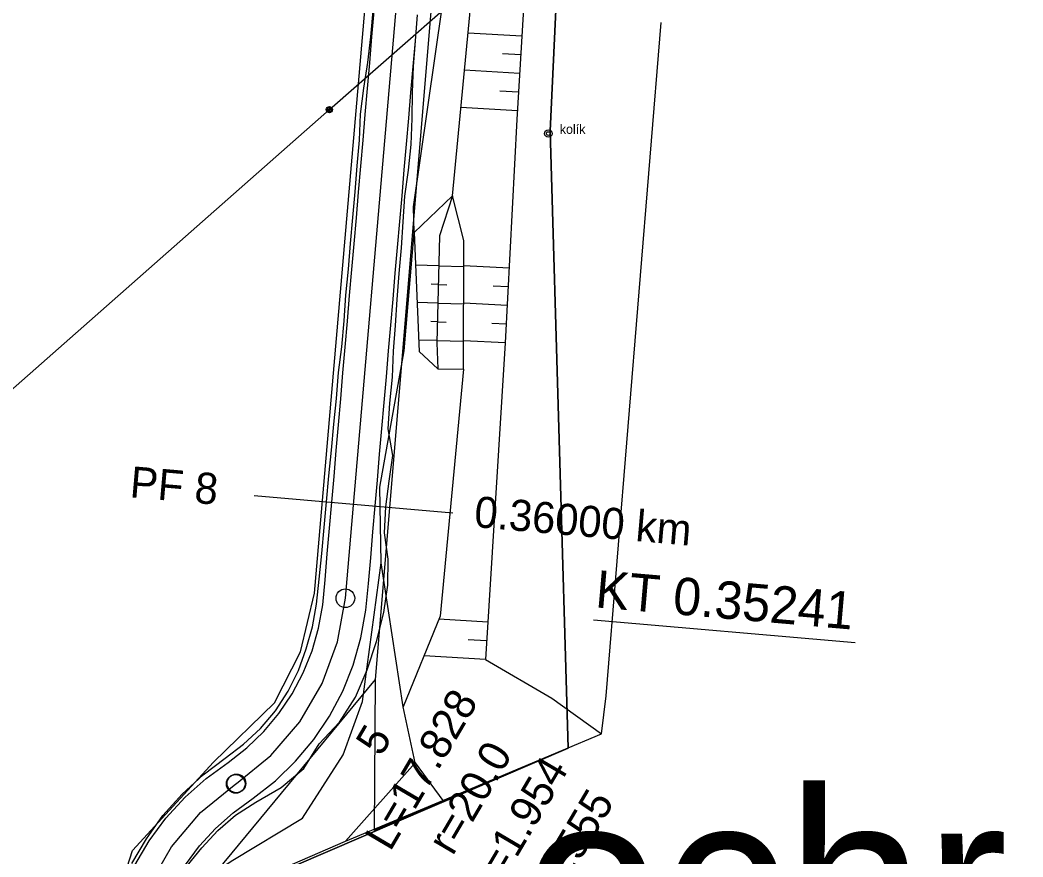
# Model space of a CAD drawing. Extents: x -555887 to -552101, y -1100251 to -1096546.
# Drawn here: x -554263.8 to -554183.3, y -1097264.5 to -1097197.3 of the extents above; entities that cross this region are included whole.
import ezdxf

# ---------------------------------------------------------------- set-up
doc = ezdxf.new("R2010")
doc.units = 0
for name, color, linetype in [('07_ELEKTRO', 7, 'Continuous'), ('07_OCH_P A POPISY TI', 7, 'Continuous'), ('PARCELY_cesty', 7, 'Continuous'), ('PARCELY_VHO', 7, 'Continuous'), ('POLYGONY_SITUACE_PF', 7, 'Continuous'), ('POLYGONY_SITUACE_PF_POPISY', 7, 'Continuous'), ('POLYGONY_SITUACE_PO', 7, 'Continuous'), ('ZSST', 7, 'Continuous'), ('zájem', 7, 'Continuous')]:
    doc.layers.add(name, color=color, linetype=linetype)

msp = doc.modelspace()

# ---------------------------------------------------------------- linework, layer by layer
msp.add_line((-554217.758, -1097245.404), (-554196.744, -1097247.221))
at = {"layer": '07_ELEKTRO'}
msp.add_lwpolyline([(-554539.22, -1097146.24), (-554536.822, -1097177.881), (-554480.445, -1097188.303), (-554412.134, -1097200.872), (-554343.768, -1097213.151), (-554275.08, -1097225.88), (-554265.04, -1097227.44), (-554238.97, -1097204.45), (-554224, -1097191.31), (-554200.747, -1097172.555)], dxfattribs=at)
at = {"layer": 'PARCELY_cesty'}
for points in [[(-554222.14, -1097577.67), (-554219.8, -1097564.758), (-554214.877, -1097501.328), (-554212.926, -1097411.068), (-554213.817, -1097399.017), (-554215.271, -1097391.192), (-554218.761, -1097379.641), (-554223.516, -1097368.495), (-554249.09, -1097318.382), (-554253.811, -1097305.999), (-554255.45, -1097297.231), (-554257.683, -1097277.564), (-554257.68, -1097272.957), (-554254.776, -1097263.93), (-554248.284, -1097256.84), (-554243.382, -1097252.09), (-554241.284, -1097247.986), (-554240.159, -1097243.281), (-554227.326, -1097094.829)], [(-554213.98, -1097572.5), (-554209.03, -1097510.351), (-554207.05, -1097405.63), (-554208.48, -1097387.75), (-554231.63, -1097341.59), (-554244.514, -1097316.349), (-554248.979, -1097304.638), (-554250.502, -1097296.489), (-554252.683, -1097277.283), (-554252.68, -1097273.743), (-554250.86, -1097269.06), (-554235.26, -1097250.21), (-554222.331, -1097095.103)]]:
    msp.add_lwpolyline(points, dxfattribs=at)
at = {"layer": 'PARCELY_VHO'}
msp.add_lwpolyline([(-554219.47, -1097120.44), (-554219.42, -1097159.44), (-554219.57, -1097170.73), (-554221.23, -1097206.15), (-554219.79, -1097255.72), (-554235.35, -1097262.32), (-554235.26, -1097250.21), (-554222.331, -1097095.103)], dxfattribs=at)
at = {"layer": 'POLYGONY_SITUACE_PF'}
for p, q in [((-554245.001, -1097235.433), (-554237.031, -1097236.122)), ((-554237.031, -1097236.122), (-554229.06, -1097236.811))]:
    msp.add_line(p, q, dxfattribs=at)
at = {"layer": 'POLYGONY_SITUACE_PO'}
for p, q in [((-554237.684, -1097243.682), (-554224.828, -1097094.966)), ((-554235.627, -1097198.604), (-554235.437, -1097196.529)), ((-554235.544, -1097198.611), (-554235.365, -1097196.535)), ((-554235.544, -1097198.611), (-554235.365, -1097196.535)), ((-554232.057, -1097198.912), (-554231.878, -1097196.837)), ((-554232.057, -1097198.912), (-554231.878, -1097196.837)), ((-554232.057, -1097198.912), (-554231.878, -1097196.837)), ((-554235.872, -1097200.673), (-554235.627, -1097198.604)), ((-554235.724, -1097200.686), (-554235.544, -1097198.611)), ((-554235.724, -1097200.686), (-554235.544, -1097198.611)), ((-554232.237, -1097200.988), (-554232.057, -1097198.912)), ((-554232.237, -1097200.988), (-554232.057, -1097198.912)), ((-554232.206, -1097200.99), (-554232.057, -1097198.912)), ((-554232.057, -1097198.912), (-554232.057, -1097198.912)), ((-554236.196, -1097202.737), (-554235.872, -1097200.673)), ((-554235.903, -1097202.762), (-554235.724, -1097200.686)), ((-554235.903, -1097202.762), (-554235.724, -1097200.686)), ((-554232.416, -1097203.063), (-554232.237, -1097200.988)), ((-554232.416, -1097203.063), (-554232.237, -1097200.988)), ((-554232.3, -1097203.073), (-554232.206, -1097200.99)), ((-554236.473, -1097204.804), (-554236.196, -1097202.737)), ((-554236.083, -1097204.838), (-554235.903, -1097202.762)), ((-554236.083, -1097204.838), (-554235.903, -1097202.762)), ((-554232.596, -1097205.139), (-554232.416, -1097203.063)), ((-554232.596, -1097205.139), (-554232.416, -1097203.063)), ((-554232.331, -1097205.162), (-554232.3, -1097203.073)), ((-554236.554, -1097206.888), (-554236.473, -1097204.804)), ((-554236.262, -1097206.913), (-554236.083, -1097204.838)), ((-554236.262, -1097206.913), (-554236.083, -1097204.838)), ((-554232.775, -1097207.215), (-554232.596, -1097205.139)), ((-554232.775, -1097207.215), (-554232.596, -1097205.139)), ((-554232.385, -1097207.248), (-554232.331, -1097205.162)), ((-554236.738, -1097208.963), (-554236.554, -1097206.888)), ((-554236.442, -1097208.989), (-554236.262, -1097206.913)), ((-554236.442, -1097208.989), (-554236.262, -1097206.913)), ((-554232.955, -1097209.29), (-554232.775, -1097207.215)), ((-554232.955, -1097209.29), (-554232.775, -1097207.215)), ((-554232.603, -1097209.321), (-554232.385, -1097207.248)), ((-554236.897, -1097211.04), (-554236.738, -1097208.963)), ((-554236.621, -1097211.064), (-554236.442, -1097208.989)), ((-554236.621, -1097211.064), (-554236.442, -1097208.989)), ((-554233.134, -1097211.366), (-554232.955, -1097209.29)), ((-554233.134, -1097211.366), (-554232.955, -1097209.29)), ((-554232.913, -1097211.385), (-554232.603, -1097209.321)), ((-554237.084, -1097213.115), (-554236.897, -1097211.04)), ((-554236.8, -1097213.14), (-554236.621, -1097211.064)), ((-554236.8, -1097213.14), (-554236.621, -1097211.064)), ((-554233.313, -1097213.441), (-554233.134, -1097211.366)), ((-554233.313, -1097213.441), (-554233.134, -1097211.366)), ((-554233.049, -1097213.464), (-554232.913, -1097211.385)), ((-554237.271, -1097215.19), (-554237.084, -1097213.115)), ((-554236.98, -1097215.215), (-554236.8, -1097213.14)), ((-554236.98, -1097215.215), (-554236.8, -1097213.14)), ((-554233.493, -1097215.517), (-554233.313, -1097213.441)), ((-554233.493, -1097215.517), (-554233.313, -1097213.441)), ((-554233.18, -1097215.544), (-554233.049, -1097213.464)), ((-554237.439, -1097217.267), (-554237.271, -1097215.19)), ((-554237.159, -1097217.291), (-554236.98, -1097215.215)), ((-554237.159, -1097217.291), (-554236.98, -1097215.215)), ((-554233.672, -1097217.592), (-554233.493, -1097215.517)), ((-554233.672, -1097217.592), (-554233.493, -1097215.517)), ((-554233.371, -1097217.619), (-554233.18, -1097215.544)), ((-554237.651, -1097219.34), (-554237.439, -1097217.267)), ((-554237.339, -1097219.367), (-554237.159, -1097217.291)), ((-554237.339, -1097219.367), (-554237.159, -1097217.291)), ((-554233.852, -1097219.668), (-554233.672, -1097217.592)), ((-554233.852, -1097219.668), (-554233.672, -1097217.592)), ((-554233.526, -1097219.696), (-554233.371, -1097217.619)), ((-554237.792, -1097221.419), (-554237.651, -1097219.34)), ((-554237.518, -1097221.442), (-554237.339, -1097219.367)), ((-554237.518, -1097221.442), (-554237.339, -1097219.367)), ((-554234.031, -1097221.744), (-554233.852, -1097219.668)), ((-554234.031, -1097221.744), (-554233.852, -1097219.668)), ((-554233.652, -1097221.776), (-554233.526, -1097219.696)), ((-554237.971, -1097223.494), (-554237.792, -1097221.419)), ((-554237.698, -1097223.518), (-554237.518, -1097221.442)), ((-554237.698, -1097223.518), (-554237.518, -1097221.442)), ((-554234.211, -1097223.819), (-554234.031, -1097221.744)), ((-554234.211, -1097223.819), (-554234.031, -1097221.744)), ((-554233.826, -1097223.853), (-554233.652, -1097221.776)), ((-554238.234, -1097225.563), (-554237.971, -1097223.494)), ((-554237.877, -1097225.593), (-554237.698, -1097223.518)), ((-554237.877, -1097225.593), (-554237.698, -1097223.518)), ((-554234.39, -1097225.895), (-554234.211, -1097223.819)), ((-554234.39, -1097225.895), (-554234.211, -1097223.819)), ((-554233.894, -1097225.938), (-554233.826, -1097223.853)), ((-554238.408, -1097227.639), (-554238.234, -1097225.563)), ((-554238.056, -1097227.669), (-554237.877, -1097225.593)), ((-554238.056, -1097227.669), (-554237.877, -1097225.593)), ((-554234.569, -1097227.97), (-554234.39, -1097225.895)), ((-554234.569, -1097227.97), (-554234.39, -1097225.895)), ((-554234.101, -1097228.011), (-554233.894, -1097225.938)), ((-554238.598, -1097229.713), (-554238.408, -1097227.639)), ((-554238.236, -1097229.745), (-554238.056, -1097227.669)), ((-554238.236, -1097229.745), (-554238.056, -1097227.669)), ((-554234.749, -1097230.046), (-554234.569, -1097227.97)), ((-554234.749, -1097230.046), (-554234.569, -1097227.97)), ((-554234.254, -1097230.089), (-554234.101, -1097228.011)), ((-554238.805, -1097231.786), (-554238.598, -1097229.713)), ((-554238.415, -1097231.82), (-554238.236, -1097229.745)), ((-554238.415, -1097231.82), (-554238.236, -1097229.745)), ((-554234.928, -1097232.122), (-554234.749, -1097230.046)), ((-554234.928, -1097232.122), (-554234.749, -1097230.046)), ((-554233.866, -1097232.213), (-554234.254, -1097230.089)), ((-554239.004, -1097233.86), (-554238.805, -1097231.786)), ((-554238.595, -1097233.896), (-554238.415, -1097231.82)), ((-554238.595, -1097233.896), (-554238.415, -1097231.82)), ((-554235.108, -1097234.197), (-554234.928, -1097232.122)), ((-554235.108, -1097234.197), (-554234.928, -1097232.122)), ((-554234.177, -1097234.278), (-554233.866, -1097232.213)), ((-554239.195, -1097235.935), (-554239.004, -1097233.86)), ((-554238.774, -1097235.971), (-554238.595, -1097233.896)), ((-554238.774, -1097235.971), (-554238.595, -1097233.896)), ((-554235.287, -1097236.273), (-554235.108, -1097234.197)), ((-554235.287, -1097236.273), (-554235.108, -1097234.197)), ((-554234.433, -1097236.347), (-554234.177, -1097234.278)), ((-554239.395, -1097238.009), (-554239.195, -1097235.935)), ((-554238.954, -1097238.047), (-554238.774, -1097235.971)), ((-554238.954, -1097238.047), (-554238.774, -1097235.971)), ((-554235.467, -1097238.348), (-554235.287, -1097236.273)), ((-554235.467, -1097238.348), (-554235.287, -1097236.273)), ((-554234.552, -1097238.428), (-554234.433, -1097236.347)), ((-554239.575, -1097240.084), (-554239.395, -1097238.009)), ((-554239.133, -1097240.123), (-554238.954, -1097238.047)), ((-554239.133, -1097240.123), (-554238.954, -1097238.047)), ((-554235.646, -1097240.424), (-554235.467, -1097238.348)), ((-554235.646, -1097240.424), (-554235.467, -1097238.348)), ((-554234.243, -1097240.545), (-554234.552, -1097238.428)), ((-554239.778, -1097242.158), (-554239.575, -1097240.084)), ((-554239.312, -1097242.198), (-554239.133, -1097240.123)), ((-554239.312, -1097242.198), (-554239.133, -1097240.123)), ((-554235.825, -1097242.5), (-554235.646, -1097240.424)), ((-554235.825, -1097242.5), (-554235.646, -1097240.424)), ((-554234.259, -1097242.635), (-554234.243, -1097240.545)), ((-554239.99, -1097244.147), (-554239.778, -1097242.158)), ((-554239.504, -1097244.207), (-554239.312, -1097242.198)), ((-554239.504, -1097244.207), (-554239.312, -1097242.198)), ((-554236.031, -1097244.638), (-554235.825, -1097242.5)), ((-554236.031, -1097244.638), (-554235.825, -1097242.5)), ((-554234.604, -1097244.815), (-554234.259, -1097242.635)), ((-554238.305, -1097247.188), (-554237.684, -1097243.682)), ((-554240.331, -1097245.963), (-554239.99, -1097244.147)), ((-554239.838, -1097246.077), (-554239.504, -1097244.207)), ((-554239.838, -1097246.077), (-554239.504, -1097244.207)), ((-554236.428, -1097246.867), (-554236.031, -1097244.638)), ((-554236.428, -1097246.867), (-554236.031, -1097244.638)), ((-554235.19, -1097247.154), (-554234.604, -1097244.815)), ((-554240.823, -1097247.744), (-554240.331, -1097245.963)), ((-554240.352, -1097247.906), (-554239.838, -1097246.077)), ((-554240.352, -1097247.906), (-554239.838, -1097246.077)), ((-554237.043, -1097249.046), (-554236.428, -1097246.867)), ((-554237.043, -1097249.046), (-554236.428, -1097246.867)), ((-554241.449, -1097249.489), (-554240.823, -1097247.744)), ((-554239.539, -1097250.529), (-554238.305, -1097247.188)), ((-554235.932, -1097249.429), (-554235.19, -1097247.154)), ((-554241.072, -1097249.665), (-554240.352, -1097247.906)), ((-554241.072, -1097249.665), (-554240.352, -1097247.906)), ((-554242.281, -1097251.151), (-554241.449, -1097249.489)), ((-554237.899, -1097251.143), (-554237.043, -1097249.046)), ((-554237.899, -1097251.143), (-554237.043, -1097249.046)), ((-554236.871, -1097251.622), (-554235.932, -1097249.429)), ((-554241.962, -1097251.342), (-554241.072, -1097249.665)), ((-554241.962, -1097251.342), (-554241.072, -1097249.665)), ((-554241.345, -1097253.597), (-554239.539, -1097250.529)), ((-554243.3, -1097252.71), (-554242.281, -1097251.151)), ((-554243.016, -1097252.924), (-554241.962, -1097251.342)), ((-554243.016, -1097252.924), (-554241.962, -1097251.342)), ((-554238.961, -1097253.142), (-554237.899, -1097251.143)), ((-554238.961, -1097253.142), (-554237.899, -1097251.143)), ((-554238.146, -1097253.631), (-554236.871, -1097251.622)), ((-554244.51, -1097254.127), (-554243.3, -1097252.71)), ((-554244.24, -1097254.377), (-554243.016, -1097252.924)), ((-554244.24, -1097254.377), (-554243.016, -1097252.924)), ((-554240.218, -1097255.026), (-554238.961, -1097253.142)), ((-554240.218, -1097255.026), (-554238.961, -1097253.142)), ((-554245.861, -1097255.405), (-554244.51, -1097254.127)), ((-554243.666, -1097256.297), (-554241.345, -1097253.597)), ((-554239.776, -1097255.358), (-554238.146, -1097253.631)), ((-554245.604, -1097255.7), (-554244.24, -1097254.377)), ((-554245.604, -1097255.7), (-554244.24, -1097254.377)), ((-554241.676, -1097256.759), (-554240.218, -1097255.026)), ((-554241.676, -1097256.759), (-554240.218, -1097255.026)), ((-554247.338, -1097256.533), (-554245.861, -1097255.405)), ((-554247.099, -1097256.872), (-554245.604, -1097255.7)), ((-554247.099, -1097256.872), (-554245.604, -1097255.7)), ((-554241.028, -1097257.36), (-554239.776, -1097255.358)), ((-554249.097, -1097257.869), (-554247.338, -1097256.533)), ((-554246.43, -1097258.543), (-554243.666, -1097256.297)), ((-554248.864, -1097258.161), (-554247.099, -1097256.872)), ((-554248.864, -1097258.161), (-554247.099, -1097256.872)), ((-554243.301, -1097258.336), (-554241.676, -1097256.759)), ((-554243.301, -1097258.336), (-554241.676, -1097256.759)), ((-554242.833, -1097258.871), (-554241.028, -1097257.36)), ((-554250.799, -1097259.418), (-554249.097, -1097257.869)), ((-554250.559, -1097259.662), (-554248.864, -1097258.161)), ((-554250.559, -1097259.662), (-554248.864, -1097258.161)), ((-554245.083, -1097259.732), (-554243.301, -1097258.336)), ((-554245.083, -1097259.732), (-554243.301, -1097258.336)), ((-554249.304, -1097260.878), (-554246.49, -1097258.583)), ((-554246.49, -1097258.583), (-554246.43, -1097258.543)), ((-554244.863, -1097260.044), (-554242.833, -1097258.871)), ((-554252.332, -1097261.131), (-554250.799, -1097259.418)), ((-554252.094, -1097261.327), (-554250.559, -1097259.662)), ((-554252.094, -1097261.327), (-554250.559, -1097259.662)), ((-554246.682, -1097260.898), (-554245.083, -1097259.732)), ((-554246.682, -1097260.898), (-554245.083, -1097259.732)), ((-554246.518, -1097261.104), (-554244.863, -1097260.044)), ((-554253.666, -1097262.999), (-554252.332, -1097261.131)), ((-554253.435, -1097263.152), (-554252.094, -1097261.327)), ((-554253.435, -1097263.152), (-554252.094, -1097261.327)), ((-554251.657, -1097263.643), (-554249.304, -1097260.878)), ((-554248.105, -1097262.158), (-554246.682, -1097260.898)), ((-554248.105, -1097262.158), (-554246.682, -1097260.898)), ((-554247.938, -1097262.327), (-554246.518, -1097261.104)), ((-554249.394, -1097263.554), (-554248.105, -1097262.158)), ((-554249.394, -1097263.554), (-554248.105, -1097262.158)), ((-554249.209, -1097263.707), (-554247.938, -1097262.327)), ((-554254.833, -1097264.973), (-554253.666, -1097262.999)), ((-554254.586, -1097265.102), (-554253.435, -1097263.152)), ((-554254.586, -1097265.102), (-554253.435, -1097263.152)), ((-554253.471, -1097266.788), (-554251.657, -1097263.643)), ((-554250.518, -1097265.086), (-554249.394, -1097263.554)), ((-554250.518, -1097265.086), (-554249.394, -1097263.554)), ((-554250.388, -1097265.172), (-554249.209, -1097263.707))]:
    msp.add_line(p, q, dxfattribs=at)
for centre in [(-554237.684, -1097243.682), (-554246.49, -1097258.583), (-554246.43, -1097258.543)]:
    msp.add_circle(centre, 0.75, dxfattribs=at)
at = {"layer": 'ZSST'}
for p, q in [((-554229.09, -1097211.38), (-554227.27, -1097192.66)), ((-554223.505, -1097198.562), (-554227.818, -1097198.301)), ((-554223.596, -1097200.06), (-554225.05, -1097199.971)), ((-554223.687, -1097201.557), (-554228.109, -1097201.289)), ((-554223.777, -1097203.054), (-554225.268, -1097202.964)), ((-554223.868, -1097204.551), (-554228.399, -1097204.277)), ((-554230.172, -1097216.986), (-554232.058, -1097216.938)), ((-554230.172, -1097216.987), (-554228.174, -1097217.038)), ((-554224.536, -1097217.188), (-554228.174, -1097216.998)), ((-554230.21, -1097218.485), (-554230.804, -1097218.47)), ((-554230.21, -1097218.487), (-554229.533, -1097218.504)), ((-554224.615, -1097218.686), (-554225.801, -1097218.624)), ((-554230.249, -1097219.985), (-554231.929, -1097219.942)), ((-554230.249, -1097219.986), (-554228.18, -1097220.039)), ((-554224.693, -1097220.184), (-554228.18, -1097220.001)), ((-554230.287, -1097221.484), (-554230.812, -1097221.471)), ((-554230.287, -1097221.486), (-554229.586, -1097221.504)), ((-554224.772, -1097221.682), (-554225.907, -1097221.623)), ((-554230.325, -1097222.984), (-554231.8, -1097222.946)), ((-554230.325, -1097222.985), (-554228.186, -1097223.04)), ((-554224.85, -1097223.18), (-554228.186, -1097223.005)), ((-554226.253, -1097245.606), (-554230.165, -1097245.361)), ((-554226.346, -1097247.103), (-554227.818, -1097247.011)), ((-554226.44, -1097248.6), (-554231.364, -1097248.292)), ((-554232.09, -1097256.9), (-554229.85, -1097259.91))]:
    msp.add_line(p, q, dxfattribs=at)
for points in [[(-554232.17, -1097214.32), (-554232.2, -1097212.26), (-554229.31, -1097192.14), (-554227.51, -1097174.97), (-554226.45, -1097162.63), (-554225.01, -1097148.57), (-554223.27, -1097133.48), (-554223.72, -1097124.66)], [(-554219.16, -1097151.75), (-554220.21, -1097160.59), (-554221.02, -1097171.08), (-554222.98, -1097176.9), (-554223.81, -1097183.94), (-554221.44, -1097191.34), (-554223.18, -1097193.2), (-554223.91, -1097205.24), (-554224.85, -1097223.18), (-554226.44, -1097248.6), (-554221.11, -1097251.69), (-554217.1, -1097254.56)], [(-554238.97, -1097204.45), (-554224, -1097191.31), (-554200.747, -1097172.555)], [(-554251.07, -1097268.98), (-554237.68, -1097263.18), (-554229.85, -1097259.91), (-554217.1, -1097254.56), (-554216.74, -1097251.51), (-554212.33, -1097197.45)], [(-554275.08, -1097225.88), (-554265.04, -1097227.44), (-554238.97, -1097204.45)], [(-554232.95, -1097223.81), (-554232.17, -1097214.32), (-554229.09, -1097211.38)], [(-554232.17, -1097214.32), (-554231.76, -1097223.87), (-554230.25, -1097225.27), (-554228.19, -1097225.3), (-554228.17, -1097214.96), (-554229.09, -1097211.38)], [(-554229.09, -1097211.38), (-554230.11, -1097214.57), (-554230.33, -1097223.17), (-554230.25, -1097225.27)], [(-554237.68, -1097263.18), (-554232.09, -1097256.9), (-554233.05, -1097252.41), (-554234.8, -1097240.84), (-554234.91, -1097234.77), (-554232.95, -1097223.81)], [(-554228.19, -1097225.3), (-554230.07, -1097245.13), (-554233.05, -1097252.41)], [(-554251.36, -1097267.7), (-554246.73, -1097264.71), (-554241.13, -1097261.33), (-554237.86, -1097256.25), (-554236.31, -1097251.97), (-554234.8, -1097240.84)]]:
    msp.add_lwpolyline(points, dxfattribs=at)
for centre, radius in [((-554238.97, -1097204.45), 0.25), ((-554238.97, -1097204.45), 0.158), ((-554238.97, -1097204.45), 0.05), ((-554221.38, -1097206.37), 0.3), ((-554221.38, -1097206.37), 0.15)]:
    msp.add_circle(centre, radius, dxfattribs=at)
at = {"layer": 'zájem'}
for points in [[(-554219.47, -1097120.44), (-554219.42, -1097159.44), (-554219.57, -1097170.73), (-554221.23, -1097206.15), (-554219.79, -1097255.72), (-554247.32, -1097267.54), (-554250.86, -1097269.06), (-554245.31, -1097300.76), (-554223.69, -1097322.98), (-554209.05, -1097338.04), (-554121.59, -1097427.95)], [(-554121.59, -1097427.95), (-554209.05, -1097338.04), (-554223.69, -1097322.98), (-554245.31, -1097300.76), (-554250.86, -1097269.06), (-554247.32, -1097267.54), (-554219.79, -1097255.72), (-554221.23, -1097206.15), (-554219.57, -1097170.73), (-554219.42, -1097159.44), (-554219.47, -1097120.44)]]:
    msp.add_lwpolyline(points, dxfattribs=at)

# ---------------------------------------------------------------- texts
for s, height, rotation, p in [('KT 0.35241', 3, 355.05922, (-554217.672, -1097244.408)), ('L=17.828', 2.5, 59.52242, (-554234.081, -1097264.085)), ('5', 2.5, 59.52242, (-554234.818, -1097256.466)), ('r=20.0', 2.5, 59.52242, (-554229.061, -1097264.428)), ('y=1.954', 2.5, 59.52242, (-554225.788, -1097267.738)), ('t=9.555', 2.5, 59.52242, (-554221.734, -1097269.722))]:
    msp.add_text(s, height=height, rotation=rotation).set_placement(p)
at = {"layer": '07_OCH_P A POPISY TI'}
msp.add_text('ochr. pásmo', height=15, dxfattribs=at).set_placement((-554223.491, -1097274.091))
at = {"layer": 'POLYGONY_SITUACE_PF_POPISY'}
for s, p in [('PF 8', (-554255.05, -1097235.568)), ('0.36000 km', (-554227.4, -1097237.958))]:
    msp.add_text(s, height=2.5, rotation=355.05922, dxfattribs=at).set_placement(p)
at = {"layer": 'ZSST'}
msp.add_text('kolík', height=0.75, dxfattribs=at).set_placement((-554220.462, -1097206.394))

doc.saveas('drawing.dxf')
